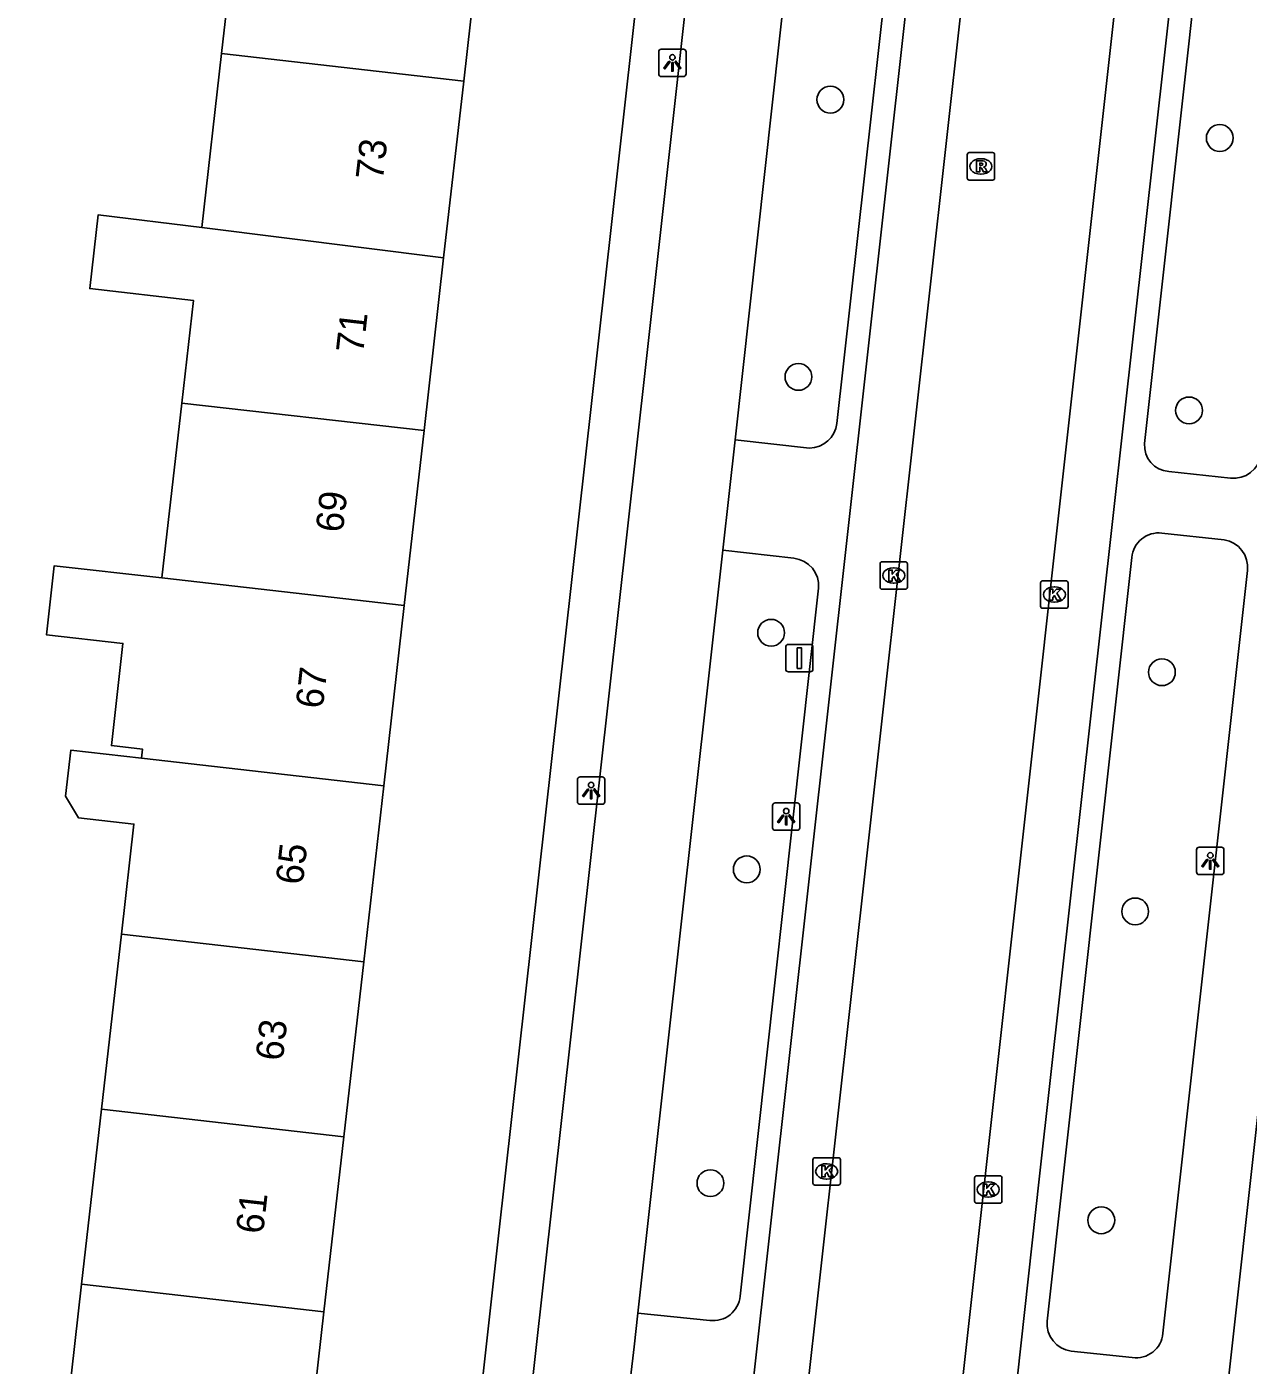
# Model space of a CAD drawing. Extents: x 162026 to 163499, y 387297 to 388169.
# Drawn here: x 162267.9 to 162312.4, y 387893.15 to 387941.9 of the extents above; entities that cross this region are included whole.
import ezdxf

# ---------------------------------------------------------------- set-up
doc = ezdxf.new("R2010")
doc.units = 0
for name, color, linetype in [('IMGEO_Afsluitpaal', 7, 'Continuous'), ('IMGEO_Boom', 7, 'Continuous'), ('IMGEO_Fietspad_gesloten', 7, 'Continuous'), ('IMGEO_Kolk', 7, 'Continuous'), ('IMGEO_Lichtpunt', 7, 'Continuous'), ('IMGEO_Pand', 7, 'Continuous'), ('IMGEO_Pand_nummerreeks', 7, 'Continuous'), ('IMGEO_Rijbaan_lokaal_gesloten', 7, 'Continuous'), ('IMGEO_Rioolput', 7, 'Continuous'), ('IMGEO_Voetpad_open', 7, 'Continuous')]:
    doc.layers.add(name, color=color, linetype=linetype)

msp = doc.modelspace()

# ---------------------------------------------------------------- linework, layer by layer
at = {"layer": 'IMGEO_Afsluitpaal'}
for p, q in [((162295.549, 387918.508), (162295.549, 387919.308)), ((162295.549, 387919.308), (162295.549, 387918.508)), ((162295.649, 387919.408), (162296.439, 387919.408)), ((162296.439, 387919.408), (162295.649, 387919.408)), ((162296.539, 387919.308), (162296.539, 387918.508)), ((162296.539, 387918.508), (162296.539, 387919.308)), ((162296.439, 387918.408), (162295.649, 387918.408)), ((162295.649, 387918.408), (162296.439, 387918.408))]:
    msp.add_line(p, q, dxfattribs=at)
msp.add_lwpolyline([(162295.969, 387919.283), (162296.119, 387919.283), (162296.119, 387918.533), (162295.969, 387918.533), (162295.969, 387919.283)], dxfattribs=at)
for centre, start, end in [((162295.649, 387919.308), 90, 180), ((162295.649, 387919.308), 90, 180), ((162296.439, 387919.308), 0, 90), ((162296.439, 387919.308), 360, 90), ((162295.649, 387918.508), 180, 270), ((162295.649, 387918.508), 180, 270), ((162296.439, 387918.508), 270, 0), ((162296.439, 387918.508), 270, 0)]:
    msp.add_arc(centre, 0.1, start, end, dxfattribs=at)
at = {"layer": 'IMGEO_Boom'}
for centre in [(162297.176, 387939.249), (162311.362, 387937.852), (162296.013, 387929.152), (162310.242, 387927.929), (162295.017, 387919.83), (162309.253, 387918.396), (162294.13, 387911.214), (162308.279, 387909.681), (162292.806, 387899.785), (162307.043, 387898.434)]:
    msp.add_circle(centre, 0.489, dxfattribs=at)
at = {"layer": 'IMGEO_Fietspad_gesloten'}
for points in [[(162296.034, 387979.848), (162290.464, 387929.711), (162288.097, 387908.488), (162278.956, 387826.545), (162278.87, 387825.665), (162278.372, 387825.72), (162277.589, 387818.699), (162278.067, 387818.669), (162270.183, 387748.502), (162261.381, 387669.505), (162260.87, 387664.615)], [(162293.703, 387926.861), (162296.667, 387953.66)], [(162293.257, 387922.839), (162293.487, 387924.906), (162293.703, 387926.861)], [(162290.158, 387895.051), (162293.257, 387922.839)], [(162289.894, 387892.691), (162290.021, 387893.825), (162290.158, 387895.051)]]:
    msp.add_lwpolyline(points, dxfattribs=at)
at = {"layer": 'IMGEO_Kolk'}
for p, q in [((162298.983, 387921.49), (162298.983, 387922.342)), ((162299.058, 387922.416), (162299.91, 387922.416)), ((162299.471, 387922.196), (162299.496, 387922.196)), ((162299.984, 387922.342), (162299.984, 387921.49)), ((162299.494, 387921.636), (162299.469, 387921.636)), ((162304.834, 387920.797), (162304.834, 387921.649)), ((162304.909, 387921.723), (162305.761, 387921.723)), ((162305.835, 387921.649), (162305.835, 387920.797)), ((162299.91, 387921.416), (162299.058, 387921.416)), ((162305.322, 387921.503), (162305.347, 387921.503)), ((162305.761, 387920.723), (162304.909, 387920.723)), ((162305.345, 387920.943), (162305.32, 387920.943)), ((162296.539, 387899.787), (162296.539, 387900.639)), ((162296.614, 387900.713), (162297.466, 387900.713)), ((162297.54, 387900.639), (162297.54, 387899.787)), ((162297.027, 387900.493), (162297.052, 387900.493)), ((162297.466, 387899.713), (162296.614, 387899.713)), ((162297.05, 387899.933), (162297.025, 387899.933)), ((162302.426, 387899.128), (162302.426, 387899.98)), ((162302.501, 387900.054), (162303.353, 387900.054)), ((162302.914, 387899.834), (162302.939, 387899.834)), ((162303.427, 387899.98), (162303.427, 387899.128)), ((162302.937, 387899.274), (162302.912, 387899.274)), ((162303.353, 387899.054), (162302.501, 387899.054))]:
    msp.add_line(p, q, dxfattribs=at)
for points in [[(162298.983, 387921.49), (162298.983, 387922.342)], [(162299.058, 387922.416), (162299.91, 387922.416)], [(162299.304, 387922.116), (162299.427, 387922.116), (162299.427, 387921.965), (162299.557, 387922.116), (162299.721, 387922.116), (162299.575, 387921.965), (162299.728, 387921.716), (162299.576, 387921.716), (162299.491, 387921.88), (162299.427, 387921.813), (162299.427, 387921.716), (162299.304, 387921.716), (162299.304, 387922.116)], [(162299.984, 387922.342), (162299.984, 387921.49)], [(162304.834, 387920.797), (162304.834, 387921.649)], [(162304.909, 387921.723), (162305.761, 387921.723)], [(162305.835, 387921.649), (162305.835, 387920.797)], [(162299.91, 387921.416), (162299.058, 387921.416)], [(162305.155, 387921.423), (162305.278, 387921.423), (162305.278, 387921.272), (162305.408, 387921.423), (162305.572, 387921.423), (162305.426, 387921.272), (162305.579, 387921.023), (162305.427, 387921.023), (162305.342, 387921.187), (162305.278, 387921.12), (162305.278, 387921.023), (162305.155, 387921.023), (162305.155, 387921.423)], [(162305.761, 387920.723), (162304.909, 387920.723)], [(162296.539, 387899.787), (162296.539, 387900.639)], [(162296.614, 387900.713), (162297.466, 387900.713)], [(162297.54, 387900.639), (162297.54, 387899.787)], [(162296.86, 387900.413), (162296.983, 387900.413), (162296.983, 387900.262), (162297.113, 387900.413), (162297.277, 387900.413), (162297.131, 387900.262), (162297.284, 387900.013), (162297.132, 387900.013), (162297.047, 387900.177), (162296.983, 387900.11), (162296.983, 387900.013), (162296.86, 387900.013), (162296.86, 387900.413)], [(162297.466, 387899.713), (162296.614, 387899.713)], [(162302.426, 387899.128), (162302.426, 387899.98)], [(162302.501, 387900.054), (162303.353, 387900.054)], [(162302.747, 387899.754), (162302.87, 387899.754), (162302.87, 387899.603), (162303, 387899.754), (162303.164, 387899.754), (162303.018, 387899.603), (162303.171, 387899.354), (162303.019, 387899.354), (162302.934, 387899.518), (162302.87, 387899.451), (162302.87, 387899.354), (162302.747, 387899.354), (162302.747, 387899.754)], [(162303.427, 387899.98), (162303.427, 387899.128)], [(162303.353, 387899.054), (162302.501, 387899.054)]]:
    msp.add_lwpolyline(points, dxfattribs=at)
for centre, start, end in [((162299.06, 387922.34), 91.552, 178.448), ((162299.06, 387922.34), 91.552, 178.448), ((162299.908, 387922.34), 1.552, 88.448), ((162299.908, 387922.34), 1.552, 88.448), ((162304.911, 387921.647), 91.552, 178.448), ((162304.911, 387921.647), 91.552, 178.448), ((162305.759, 387921.647), 1.552, 88.448), ((162305.759, 387921.647), 1.552, 88.448), ((162299.06, 387921.492), 181.552, 268.448), ((162299.06, 387921.492), 181.552, 268.448), ((162299.908, 387921.492), 271.552, 358.448), ((162299.908, 387921.492), 271.552, 358.448), ((162304.911, 387920.799), 181.552, 268.448), ((162304.911, 387920.799), 181.552, 268.448), ((162305.759, 387920.799), 271.552, 358.448), ((162305.759, 387920.799), 271.552, 358.448), ((162296.616, 387900.637), 91.552, 178.448), ((162296.616, 387900.637), 91.552, 178.448), ((162297.464, 387900.637), 1.552, 88.448), ((162297.464, 387900.637), 1.552, 88.448), ((162296.616, 387899.789), 181.552, 268.448), ((162296.616, 387899.789), 181.552, 268.448), ((162297.464, 387899.789), 271.552, 358.448), ((162297.464, 387899.789), 271.552, 358.448), ((162302.503, 387899.978), 91.552, 178.448), ((162302.503, 387899.978), 91.552, 178.448), ((162303.351, 387899.978), 1.552, 88.448), ((162303.351, 387899.978), 1.552, 88.448), ((162302.503, 387899.13), 181.552, 268.448), ((162302.503, 387899.13), 181.552, 268.448), ((162303.351, 387899.13), 271.552, 358.448), ((162303.351, 387899.13), 271.552, 358.448)]:
    msp.add_arc(centre, 0.0765, start, end, dxfattribs=at)
for centre, major_axis, ratio, start_param, end_param in [((162299.47, 387921.916), (-0.387, 0.002), 0.722429, 4.712389, 7.853982), ((162299.495, 387921.916), (-0.39, 0.002), 0.717154, 1.570796, 4.712389), ((162305.321, 387921.223), (-0.387, 0.002), 0.722429, 4.712389, 7.853982), ((162305.346, 387921.223), (-0.39, 0.002), 0.717154, 1.570796, 4.712389), ((162297.026, 387900.213), (-0.387, 0.002), 0.722429, 4.712389, 7.853982), ((162297.051, 387900.213), (-0.39, 0.002), 0.717154, 1.570796, 4.712389), ((162302.913, 387899.554), (-0.387, 0.002), 0.722429, 4.712389, 7.853982), ((162302.938, 387899.554), (-0.39, 0.002), 0.717154, 1.570796, 4.712389)]:
    msp.add_ellipse(centre, major_axis=major_axis, ratio=ratio, start_param=start_param, end_param=end_param, dxfattribs=at)
at = {"layer": 'IMGEO_Lichtpunt'}
for p, q in [((162291.823, 387941.086), (162291.015, 387941.086)), ((162291.823, 387941.086), (162291.015, 387941.086)), ((162290.921, 387940.991), (162290.921, 387940.184)), ((162290.921, 387940.991), (162290.921, 387940.184)), ((162291.917, 387940.184), (162291.917, 387940.991)), ((162291.917, 387940.184), (162291.917, 387940.991)), ((162291.015, 387940.09), (162291.823, 387940.09)), ((162291.015, 387940.09), (162291.823, 387940.09)), ((162287.961, 387914.487), (162287.961, 387913.68)), ((162287.961, 387914.487), (162287.961, 387913.68)), ((162288.863, 387914.582), (162288.055, 387914.582)), ((162288.863, 387914.582), (162288.055, 387914.582)), ((162288.957, 387913.68), (162288.957, 387914.487)), ((162288.957, 387913.68), (162288.957, 387914.487)), ((162288.055, 387913.586), (162288.863, 387913.586)), ((162288.055, 387913.586), (162288.863, 387913.586)), ((162295.067, 387913.539), (162295.067, 387912.732)), ((162295.067, 387913.539), (162295.067, 387912.732)), ((162295.969, 387913.634), (162295.161, 387913.634)), ((162295.969, 387913.634), (162295.161, 387913.634)), ((162296.063, 387912.732), (162296.063, 387913.539)), ((162296.063, 387912.732), (162296.063, 387913.539)), ((162295.161, 387912.638), (162295.969, 387912.638)), ((162295.161, 387912.638), (162295.969, 387912.638)), ((162310.516, 387911.926), (162310.516, 387911.119)), ((162310.516, 387911.926), (162310.516, 387911.119)), ((162311.418, 387912.021), (162310.61, 387912.021)), ((162311.418, 387912.021), (162310.61, 387912.021)), ((162311.512, 387911.119), (162311.512, 387911.926)), ((162311.512, 387911.119), (162311.512, 387911.926)), ((162310.61, 387911.025), (162311.418, 387911.025)), ((162310.61, 387911.025), (162311.418, 387911.025))]:
    msp.add_line(p, q, dxfattribs=at)
for points in [[(162291.295, 387940.655), (162291.334, 387940.627), (162291.146, 387940.365), (162291.108, 387940.392), (162291.295, 387940.655)], [(162291.397, 387940.607), (162291.444, 387940.607), (162291.444, 387940.285), (162291.397, 387940.285), (162291.397, 387940.607)], [(162291.507, 387940.627), (162291.545, 387940.654), (162291.732, 387940.392), (162291.693, 387940.364), (162291.507, 387940.627)], [(162288.335, 387914.151), (162288.374, 387914.123), (162288.186, 387913.861), (162288.148, 387913.888), (162288.335, 387914.151)], [(162288.437, 387914.103), (162288.484, 387914.103), (162288.484, 387913.781), (162288.437, 387913.781), (162288.437, 387914.103)], [(162288.547, 387914.123), (162288.585, 387914.15), (162288.772, 387913.888), (162288.733, 387913.86), (162288.547, 387914.123)], [(162295.441, 387913.203), (162295.48, 387913.175), (162295.292, 387912.913), (162295.254, 387912.94), (162295.441, 387913.203)], [(162295.543, 387913.155), (162295.59, 387913.155), (162295.59, 387912.833), (162295.543, 387912.833), (162295.543, 387913.155)], [(162295.653, 387913.175), (162295.691, 387913.202), (162295.878, 387912.94), (162295.839, 387912.912), (162295.653, 387913.175)], [(162310.89, 387911.59), (162310.929, 387911.562), (162310.741, 387911.3), (162310.703, 387911.327), (162310.89, 387911.59)], [(162310.992, 387911.542), (162311.039, 387911.542), (162311.039, 387911.22), (162310.992, 387911.22), (162310.992, 387911.542)], [(162311.102, 387911.562), (162311.14, 387911.589), (162311.327, 387911.327), (162311.288, 387911.299), (162311.102, 387911.562)]]:
    msp.add_lwpolyline(points, dxfattribs=at)
for centre in [(162291.42, 387940.789), (162288.46, 387914.285), (162295.566, 387913.337), (162311.015, 387911.724)]:
    msp.add_circle(centre, 0.0994, dxfattribs=at)
for centre, start, end in [((162291.015, 387940.991), 90, 180), ((162291.015, 387940.991), 90, 180), ((162291.823, 387940.991), 0, 90), ((162291.823, 387940.991), 0, 90), ((162291.015, 387940.184), 180, 270), ((162291.015, 387940.184), 180, 270), ((162291.823, 387940.184), 270, 0), ((162291.823, 387940.184), 270, 360), ((162288.055, 387914.487), 90, 180), ((162288.055, 387914.487), 90, 180), ((162288.863, 387914.487), 0, 90), ((162288.863, 387914.487), 0, 90), ((162288.055, 387913.68), 180, 270), ((162288.055, 387913.68), 180, 270), ((162288.863, 387913.68), 270, 0), ((162288.863, 387913.68), 270, 360), ((162295.161, 387913.539), 90, 180), ((162295.161, 387913.539), 90, 180), ((162295.969, 387913.539), 0, 90), ((162295.969, 387913.539), 0, 90), ((162295.161, 387912.732), 180, 270), ((162295.161, 387912.732), 180, 270), ((162295.969, 387912.732), 270, 0), ((162295.969, 387912.732), 270, 360), ((162310.61, 387911.926), 90, 180), ((162310.61, 387911.926), 90, 180), ((162311.418, 387911.926), 0, 90), ((162311.418, 387911.926), 0, 90), ((162310.61, 387911.119), 180, 270), ((162310.61, 387911.119), 180, 270), ((162311.418, 387911.119), 270, 0), ((162311.418, 387911.119), 270, 360)]:
    msp.add_arc(centre, 0.0946, start, end, dxfattribs=at)
at = {"layer": 'IMGEO_Pand'}
for points in [[(162275.717, 387947.306), (162274.992, 387940.928)], [(162284.544, 387946.302), (162283.819, 387939.923)], [(162274.992, 387940.928), (162274.271, 387934.589)], [(162283.819, 387939.923), (162274.992, 387940.928)], [(162283.819, 387939.923), (162283.087, 387933.485)], [(162273.545, 387928.199), (162273.97, 387931.936), (162270.194, 387932.365), (162270.499, 387935.048), (162274.271, 387934.589)], [(162274.271, 387934.589), (162283.087, 387933.485)], [(162283.087, 387933.485), (162282.372, 387927.195)], [(162273.545, 387928.199), (162272.821, 387921.829)], [(162282.372, 387927.195), (162273.545, 387928.199)], [(162282.372, 387927.195), (162281.648, 387920.826)], [(162272.821, 387921.829), (162268.899, 387922.274), (162268.614, 387919.762), (162271.404, 387919.445), (162270.981, 387915.724), (162272.113, 387915.595), (162272.075, 387915.262)], [(162281.648, 387920.826), (162272.821, 387921.829)], [(162281.648, 387920.826), (162280.902, 387914.259)], [(162272.075, 387915.262), (162269.5, 387915.555), (162269.311, 387913.886), (162269.787, 387913.089), (162271.802, 387912.861), (162271.347, 387908.854)], [(162280.902, 387914.259), (162272.075, 387915.262)], [(162280.902, 387914.259), (162280.174, 387907.85)], [(162271.347, 387908.854), (162270.622, 387902.475)], [(162271.347, 387908.854), (162280.174, 387907.85)], [(162280.174, 387907.85), (162279.449, 387901.471)], [(162270.622, 387902.475), (162269.898, 387896.106)], [(162279.449, 387901.471), (162270.622, 387902.475)], [(162279.449, 387901.471), (162278.725, 387895.102)], [(162269.174, 387889.737), (162269.898, 387896.106)], [(162269.898, 387896.106), (162278.725, 387895.102)], [(162278.725, 387895.102), (162278.001, 387888.733)]]:
    msp.add_lwpolyline(points, dxfattribs=at)
at = {"layer": 'IMGEO_Rijbaan_lokaal_gesloten'}
for points in [[(162304.811, 387968.292), (162296.246, 387891.427), (162293.541, 387866.933)], [(162308.539, 387951.558), (162302.841, 387900.241), (162299.054, 387866.158)]]:
    msp.add_lwpolyline(points, dxfattribs=at)
at = {"layer": 'IMGEO_Rioolput'}
for p, q in [((162302.158, 387936.392), (162302.158, 387937.244)), ((162302.233, 387937.318), (162303.085, 387937.318)), ((162303.159, 387937.244), (162303.159, 387936.392)), ((162302.646, 387937.098), (162302.671, 387937.098)), ((162303.085, 387936.318), (162302.233, 387936.318)), ((162302.669, 387936.538), (162302.644, 387936.538))]:
    msp.add_line(p, q, dxfattribs=at)
for points in [[(162302.158, 387936.392), (162302.158, 387937.244)], [(162302.233, 387937.318), (162303.085, 387937.318)], [(162303.159, 387937.244), (162303.159, 387936.392)], [(162302.747, 387937.016), (162302.495, 387937.018), (162302.495, 387936.618)], [(162302.495, 387936.618), (162302.619, 387936.618), (162302.619, 387936.78), (162302.63, 387936.78)], [(162302.673, 387936.937), (162302.619, 387936.937), (162302.619, 387936.856)], [(162302.619, 387936.856), (162302.671, 387936.856)], [(162302.677, 387936.751), (162302.748, 387936.618), (162302.888, 387936.618), (162302.823, 387936.744)], [(162303.085, 387936.318), (162302.233, 387936.318)]]:
    msp.add_lwpolyline(points, dxfattribs=at)
for centre, radius, start, end in [((162302.235, 387937.242), 0.0765, 91.552, 178.448), ((162302.235, 387937.242), 0.0765, 91.552, 178.448), ((162303.083, 387937.242), 0.0765, 1.552, 88.448), ((162303.083, 387937.242), 0.0765, 1.552, 88.448), ((162302.629, 387936.727), 0.0533, 26.0293, 88.6989), ((162302.655, 387937.045), 0.19, 274.7715, 282.9687), ((162302.679, 387936.841), 0.0964, 77.0061, 93.1865), ((162302.693, 387936.898), 0.0378, 276.6634, 79.6772), ((162302.746, 387936.906), 0.109, 350.3612, 89.416), ((162302.744, 387936.906), 0.112, 277.5842, 350.9817), ((162302.728, 387936.691), 0.108, 29.5134, 73.7905), ((162302.235, 387936.394), 0.0765, 181.552, 268.448), ((162302.235, 387936.394), 0.0765, 181.552, 268.448), ((162303.083, 387936.394), 0.0765, 271.552, 358.448), ((162303.083, 387936.394), 0.0765, 271.552, 358.448)]:
    msp.add_arc(centre, radius, start, end, dxfattribs=at)
for centre, major_axis, ratio, start_param, end_param in [((162302.645, 387936.818), (-0.387, 0.002), 0.722429, 4.712389, 7.853982), ((162302.67, 387936.818), (-0.39, 0.002), 0.717154, 1.570796, 4.712389)]:
    msp.add_ellipse(centre, major_axis=major_axis, ratio=ratio, start_param=start_param, end_param=end_param, dxfattribs=at)
at = {"layer": 'IMGEO_Voetpad_open'}
for points in [[(162291.572, 387867.15), (162294.303, 387892.007), (162302.723, 387967.594)], [(162297.414, 387927.451), (162300.19, 387952.357)], [(162291.153, 387952.205), (162285.089, 387897.861), (162281.859, 387868.778)], [(162301.044, 387865.937), (162304.798, 387900.046), (162310.512, 387951.338)], [(162311.258, 387950.502), (162308.62, 387926.723)], [(162317.966, 387949.406), (162317.334, 387943.671), (162308.672, 387865.517)], [(162293.703, 387926.861), (162296.412, 387926.56)], [(162309.505, 387925.703), (162311.75, 387925.458)], [(162311.52, 387923.214), (162309.253, 387923.462)], [(162295.841, 387922.545), (162293.257, 387922.839)], [(162308.152, 387922.574), (162305.07, 387894.762)], [(162309.29, 387894.316), (162312.366, 387922.102)], [(162293.89, 387895.666), (162296.748, 387921.455)], [(162290.158, 387895.051), (162292.781, 387894.786)], [(162305.949, 387893.668), (162308.174, 387893.437)]]:
    msp.add_lwpolyline(points, dxfattribs=at)
for centre, radius, start, end in [((162296.395, 387927.588), 1.029, 270.9635, 352.3248), ((162309.573, 387926.656), 0.955, 175.9721, 265.9208), ((162311.858, 387926.475), 1.022, 263.961, 351.6399), ((162309.14, 387922.476), 0.993, 83.4666, 174.3085), ((162311.372, 387922.224), 1.001, 353.0258, 81.5013), ((162295.742, 387921.54), 1.01, 355.1659, 84.3625), ((162292.904, 387895.769), 0.991, 262.8509, 354.0136), ((162306.079, 387894.672), 1.013, 174.9159, 262.6461), ((162308.322, 387894.398), 0.972, 261.2612, 355.1891)]:
    msp.add_arc(centre, radius, start, end, dxfattribs=at)

# ---------------------------------------------------------------- texts
at = {"layer": 'IMGEO_Pand_nummerreeks'}
for s, rotation, p in [('73', 83.516, (162280.87, 387936.285)), ('71', 83.516, (162280.153, 387929.982)), ('69', 83.516, (162279.412, 387923.455)), ('67', 83.516, (162278.683, 387917.04)), ('65', 83.5143, (162277.954, 387910.625)), ('63', 83.516, (162277.224, 387904.211)), ('61', 83.516, (162276.507, 387897.908))]:
    msp.add_text(s, height=1, rotation=rotation, dxfattribs=at).set_placement(p)

doc.saveas('drawing.dxf')
